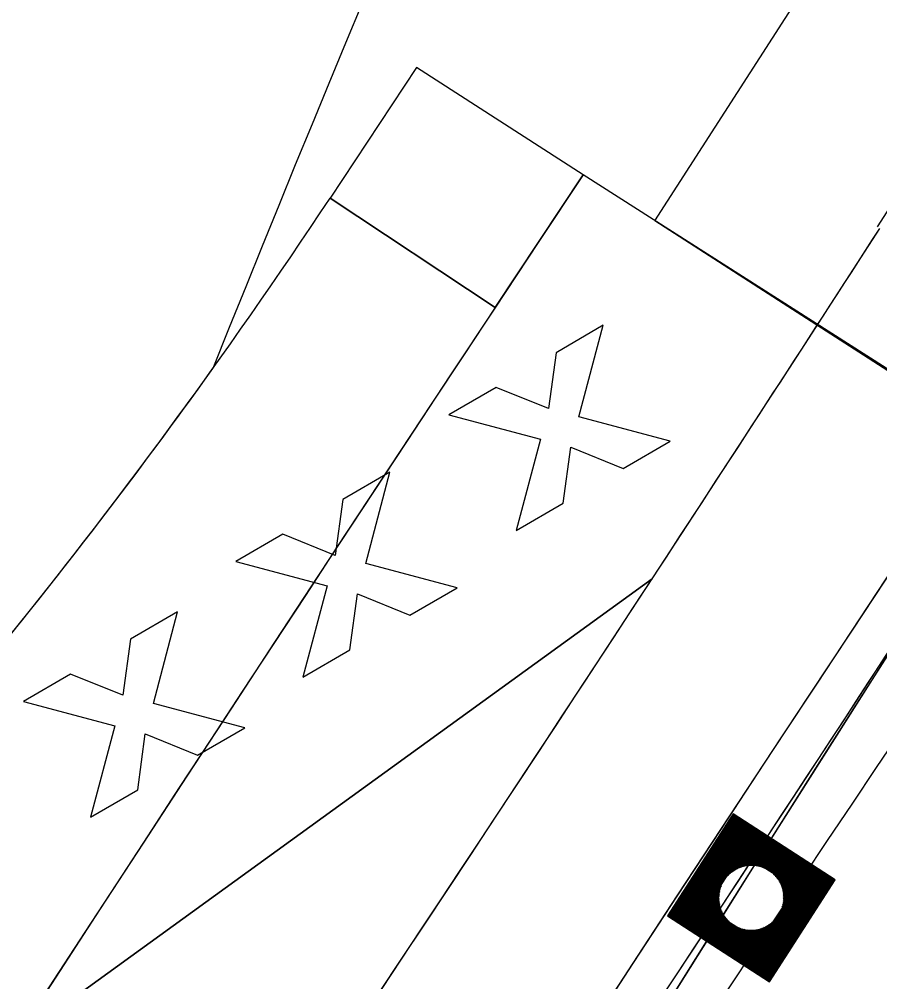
# Model space of a CAD drawing. Extents: x 14104283 to 14128447, y 8633203 to 8671666.
# Drawn here: x 14119112.07 to 14119155.5, y 8668881.9 to 8668930.47 of the extents above; entities that cross this region are included whole.
import ezdxf

# ---------------------------------------------------------------- set-up
doc = ezdxf.new("R2010")
doc.units = 0
for name, color, linetype in [('dsnCellElements', 7, 'Continuous'), ('dsnPaintExistingEdgeLineRightWhite', 7, 'Continuous'), ('dsnShadingPaved', 7, 'Continuous'), ('dsnStdLabel', 7, 'Continuous'), ('dsnStgShadingPrevPav', 7, 'Continuous'), ('dsnStgShadingPropPav', 7, 'Continuous'), ('dsnTapeExistingChannelizingLaneWhite', 7, 'Continuous'), ('dsnTapeExistingChannelizingLaneYellow', 7, 'Continuous'), ('dsnTapeRemoveChannelizingWhite', 7, 'Continuous'), ('dsnTapeRemoveChannelizingYellow', 7, 'Continuous')]:
    doc.layers.add(name, color=color, linetype=linetype)

msp = doc.modelspace()

# ---------------------------------------------------------------- linework, layer by layer
at = {"layer": 'dsnCellElements'}
msp.add_circle((14119149.015, 8668886.131), 1.65, dxfattribs=at)
at = {"layer": 'dsnPaintExistingEdgeLineRightWhite'}
msp.add_line((14119144.006, 8668902.22), (14119094.021, 8668866.037), dxfattribs=at)
msp.add_lwpolyline([(14119412.154, 8669317.073), (14119387.623, 8669279.002), (14119355.614, 8669229.262), (14119328.753, 8669187.712), (14119296.908, 8669137.951), (14119267.448, 8669092.088), (14119237.896, 8669046.842), (14119206.907, 8668999.349), (14119178.966, 8668956.718), (14119155.37, 8668919.986)], dxfattribs=at)
at = {"layer": 'dsnShadingPaved'}
msp.add_line((14119094.021, 8668866.037), (14119144.006, 8668902.22), dxfattribs=at)
for radius, end in [(3488, 327.159261), (3500, 327.159261), (3488, 326.81283)]:
    msp.add_arc((14116224.945, 8670811.467), radius, 324.954927, end, dxfattribs=at)
at = {"layer": 'dsnStdLabel'}
for p, q in [((14119141.542, 8668915.021), (14119139.163, 8668913.64)), ((14119140.316, 8668910.407), (14119141.542, 8668915.021)), ((14119139.163, 8668913.64), (14119138.779, 8668910.816)), ((14119136.136, 8668911.884), (14119133.757, 8668910.503)), ((14119138.779, 8668910.816), (14119136.136, 8668911.884)), ((14119133.757, 8668910.503), (14119138.37, 8668909.278)), ((14119144.929, 8668909.182), (14119140.316, 8668910.407)), ((14119138.37, 8668909.278), (14119137.145, 8668904.665)), ((14119142.551, 8668907.802), (14119144.929, 8668909.182)), ((14119139.524, 8668906.045), (14119139.908, 8668908.87)), ((14119139.908, 8668908.87), (14119142.551, 8668907.802)), ((14119130.78, 8668907.616), (14119128.401, 8668906.236)), ((14119129.555, 8668903.003), (14119130.78, 8668907.616)), ((14119128.401, 8668906.236), (14119128.017, 8668903.411)), ((14119137.145, 8668904.665), (14119139.524, 8668906.045)), ((14119125.374, 8668904.479), (14119122.996, 8668903.099)), ((14119128.017, 8668903.411), (14119125.374, 8668904.479)), ((14119122.996, 8668903.099), (14119127.609, 8668901.874)), ((14119134.168, 8668901.778), (14119129.555, 8668903.003)), ((14119127.609, 8668901.874), (14119126.383, 8668897.26)), ((14119131.789, 8668900.397), (14119134.168, 8668901.778)), ((14119128.762, 8668898.641), (14119129.146, 8668901.465)), ((14119129.146, 8668901.465), (14119131.789, 8668900.397)), ((14119120.066, 8668900.555), (14119117.687, 8668899.175)), ((14119118.841, 8668895.942), (14119120.066, 8668900.555)), ((14119117.687, 8668899.175), (14119117.303, 8668896.35)), ((14119126.383, 8668897.26), (14119128.762, 8668898.641)), ((14119114.66, 8668897.418), (14119112.281, 8668896.038)), ((14119117.303, 8668896.35), (14119114.66, 8668897.418)), ((14119112.281, 8668896.038), (14119116.895, 8668894.812)), ((14119123.454, 8668894.717), (14119118.841, 8668895.942)), ((14119116.895, 8668894.812), (14119115.669, 8668890.199)), ((14119121.075, 8668893.336), (14119123.454, 8668894.717)), ((14119118.048, 8668891.58), (14119118.432, 8668894.404)), ((14119118.432, 8668894.404), (14119121.075, 8668893.336)), ((14119115.669, 8668890.199), (14119118.048, 8668891.58))]:
    msp.add_line(p, q, dxfattribs=at)
for points in [[(14119149.927, 8668881.897), (14119153.249, 8668887.043), (14119148.102, 8668890.365), (14119144.78, 8668885.219), (14119149.927, 8668881.897)], [(14119149.924, 8668881.899), (14119153.244, 8668887.042), (14119148.103, 8668890.361), (14119144.785, 8668885.22), (14119149.929, 8668881.9)], [(14119149.921, 8668881.9), (14119153.24, 8668887.041), (14119148.104, 8668890.356), (14119144.789, 8668885.221), (14119149.93, 8668881.902)], [(14119149.969, 8668882.035), (14119153.194, 8668887.031), (14119148.114, 8668890.311), (14119144.835, 8668885.231), (14119149.948, 8668881.93)], [(14119149.959, 8668882.08), (14119153.149, 8668887.022), (14119148.124, 8668890.265), (14119144.881, 8668885.24), (14119149.966, 8668881.958)], [(14119149.949, 8668882.126), (14119153.103, 8668887.012), (14119148.134, 8668890.219), (14119144.926, 8668885.25), (14119149.984, 8668881.985)], [(14119149.939, 8668882.172), (14119153.057, 8668887.002), (14119148.144, 8668890.174), (14119144.972, 8668885.26), (14119149.969, 8668882.035)], [(14119149.929, 8668882.217), (14119153.012, 8668886.992), (14119148.153, 8668890.128), (14119145.017, 8668885.27), (14119149.959, 8668882.08)], [(14119149.92, 8668882.263), (14119152.966, 8668886.982), (14119148.163, 8668890.083), (14119145.063, 8668885.28), (14119149.949, 8668882.126)], [(14119149.91, 8668882.308), (14119152.92, 8668886.973), (14119148.173, 8668890.037), (14119145.109, 8668885.29), (14119149.939, 8668882.172)], [(14119149.9, 8668882.354), (14119152.875, 8668886.963), (14119148.183, 8668889.991), (14119145.154, 8668885.299), (14119149.929, 8668882.217)], [(14119149.89, 8668882.4), (14119152.829, 8668886.953), (14119148.193, 8668889.946), (14119145.2, 8668885.309), (14119149.92, 8668882.263)], [(14119149.88, 8668882.445), (14119152.784, 8668886.943), (14119148.203, 8668889.9), (14119145.246, 8668885.319), (14119149.91, 8668882.308)], [(14119149.87, 8668882.491), (14119152.738, 8668886.933), (14119148.212, 8668889.854), (14119145.291, 8668885.329), (14119149.9, 8668882.354)], [(14119149.861, 8668882.537), (14119152.692, 8668886.923), (14119148.222, 8668889.809), (14119145.337, 8668885.339), (14119149.89, 8668882.4)], [(14119149.851, 8668882.582), (14119152.647, 8668886.914), (14119148.232, 8668889.763), (14119145.382, 8668885.349), (14119149.88, 8668882.445)], [(14119149.841, 8668882.628), (14119152.601, 8668886.904), (14119148.242, 8668889.718), (14119145.428, 8668885.358), (14119149.87, 8668882.491)], [(14119149.831, 8668882.673), (14119152.555, 8668886.894), (14119148.252, 8668889.672), (14119145.474, 8668885.368), (14119149.861, 8668882.537)], [(14119149.821, 8668882.719), (14119152.51, 8668886.884), (14119148.262, 8668889.626), (14119145.519, 8668885.378), (14119149.851, 8668882.582)], [(14119149.811, 8668882.765), (14119152.464, 8668886.874), (14119148.271, 8668889.581), (14119145.565, 8668885.388), (14119149.841, 8668882.628)], [(14119149.802, 8668882.81), (14119152.419, 8668886.864), (14119148.281, 8668889.535), (14119145.611, 8668885.398), (14119149.831, 8668882.673)], [(14119149.792, 8668882.856), (14119152.373, 8668886.855), (14119148.291, 8668889.489), (14119145.656, 8668885.408), (14119149.821, 8668882.719)], [(14119149.782, 8668882.901), (14119152.327, 8668886.845), (14119148.301, 8668889.444), (14119145.702, 8668885.417), (14119149.811, 8668882.765)], [(14119149.772, 8668882.947), (14119152.282, 8668886.835), (14119148.311, 8668889.398), (14119145.747, 8668885.427), (14119149.802, 8668882.81)], [(14119149.762, 8668882.993), (14119152.236, 8668886.825), (14119148.321, 8668889.353), (14119145.793, 8668885.437), (14119149.792, 8668882.856)], [(14119149.752, 8668883.038), (14119152.19, 8668886.815), (14119148.33, 8668889.307), (14119145.839, 8668885.447), (14119149.782, 8668882.901)], [(14119149.743, 8668883.084), (14119152.145, 8668886.805), (14119148.34, 8668889.261), (14119145.884, 8668885.457), (14119149.772, 8668882.947)], [(14119149.733, 8668883.13), (14119152.099, 8668886.796), (14119148.35, 8668889.216), (14119145.93, 8668885.467), (14119149.762, 8668882.993)], [(14119149.723, 8668883.175), (14119152.054, 8668886.786), (14119148.36, 8668889.17), (14119145.976, 8668885.476), (14119149.752, 8668883.038)], [(14119149.713, 8668883.221), (14119152.008, 8668886.776), (14119148.37, 8668889.124), (14119146.021, 8668885.486), (14119149.743, 8668883.084)], [(14119149.703, 8668883.266), (14119151.962, 8668886.766), (14119148.38, 8668889.079), (14119146.067, 8668885.496), (14119149.733, 8668883.13)], [(14119149.693, 8668883.312), (14119151.917, 8668886.756), (14119148.389, 8668889.033), (14119146.112, 8668885.506), (14119149.723, 8668883.175)], [(14119149.684, 8668883.358), (14119151.871, 8668886.746), (14119148.399, 8668888.988), (14119146.158, 8668885.516), (14119149.713, 8668883.221)], [(14119149.674, 8668883.403), (14119151.825, 8668886.737), (14119148.409, 8668888.942), (14119146.204, 8668885.526), (14119149.703, 8668883.266)], [(14119149.664, 8668883.449), (14119151.78, 8668886.727), (14119148.419, 8668888.896), (14119146.249, 8668885.535), (14119149.693, 8668883.312)], [(14119149.654, 8668883.495), (14119151.734, 8668886.717), (14119148.429, 8668888.851), (14119146.295, 8668885.545), (14119149.684, 8668883.358)], [(14119149.644, 8668883.54), (14119151.689, 8668886.707), (14119148.439, 8668888.805), (14119146.341, 8668885.555), (14119149.674, 8668883.403)], [(14119149.635, 8668883.586), (14119151.643, 8668886.697), (14119148.448, 8668888.759), (14119146.386, 8668885.565), (14119149.664, 8668883.449)], [(14119149.625, 8668883.631), (14119151.597, 8668886.687), (14119148.458, 8668888.714), (14119146.432, 8668885.575), (14119149.654, 8668883.495)], [(14119149.615, 8668883.677), (14119151.552, 8668886.678), (14119148.468, 8668888.668), (14119146.477, 8668885.584), (14119149.644, 8668883.54)], [(14119149.605, 8668883.723), (14119151.506, 8668886.668), (14119148.478, 8668888.623), (14119146.523, 8668885.594), (14119149.635, 8668883.586)], [(14119149.595, 8668883.768), (14119151.461, 8668886.658), (14119148.488, 8668888.577), (14119146.569, 8668885.604), (14119149.625, 8668883.631)], [(14119149.585, 8668883.814), (14119151.415, 8668886.648), (14119148.497, 8668888.531), (14119146.614, 8668885.614), (14119149.615, 8668883.677)], [(14119149.576, 8668883.86), (14119151.369, 8668886.638), (14119148.507, 8668888.486), (14119146.66, 8668885.624), (14119149.605, 8668883.723)], [(14119149.566, 8668883.905), (14119151.324, 8668886.629), (14119148.517, 8668888.44), (14119146.706, 8668885.634), (14119149.595, 8668883.768)], [(14119149.556, 8668883.951), (14119151.278, 8668886.619), (14119148.527, 8668888.395), (14119146.751, 8668885.643), (14119149.585, 8668883.814)], [(14119149.626, 8668887.646), (14119148.537, 8668888.349), (14119147.834, 8668887.26)], [(14119149.491, 8668887.693), (14119148.547, 8668888.303), (14119147.937, 8668887.359)], [(14119149.387, 8668887.722), (14119148.556, 8668888.258), (14119148.02, 8668887.427)], [(14119149.298, 8668887.74), (14119148.566, 8668888.212), (14119148.094, 8668887.481)], [(14119149.218, 8668887.752), (14119148.576, 8668888.166), (14119148.162, 8668887.524)], [(14119149.146, 8668887.759), (14119148.586, 8668888.121), (14119148.224, 8668887.561)], [(14119149.079, 8668887.763), (14119148.596, 8668888.075), (14119148.284, 8668887.592)], [(14119149.016, 8668887.765), (14119148.606, 8668888.03), (14119148.341, 8668887.619)], [(14119148.957, 8668887.764), (14119148.615, 8668887.984), (14119148.395, 8668887.643)], [(14119148.901, 8668887.761), (14119148.625, 8668887.938), (14119148.448, 8668887.663)], [(14119148.847, 8668887.756), (14119148.635, 8668887.893), (14119148.498, 8668887.681)], [(14119148.796, 8668887.75), (14119148.645, 8668887.847), (14119148.548, 8668887.696)], [(14119148.746, 8668887.742), (14119148.655, 8668887.801), (14119148.596, 8668887.71)], [(14119148.699, 8668887.734), (14119148.665, 8668887.756), (14119148.643, 8668887.722)], [(14119150.529, 8668885.52), (14119151.232, 8668886.609), (14119150.143, 8668887.312)], [(14119150.577, 8668885.654), (14119151.187, 8668886.599), (14119150.242, 8668887.209)], [(14119147.5, 8668886.742), (14119146.797, 8668885.653), (14119147.886, 8668884.95)], [(14119150.605, 8668885.759), (14119151.141, 8668886.589), (14119150.311, 8668887.125)], [(14119150.623, 8668885.848), (14119151.096, 8668886.579), (14119150.364, 8668887.052)], [(14119150.635, 8668885.927), (14119151.05, 8668886.57), (14119150.408, 8668886.984)], [(14119150.643, 8668886), (14119151.004, 8668886.56), (14119150.444, 8668886.921)], [(14119150.647, 8668886.067), (14119150.959, 8668886.55), (14119150.476, 8668886.862)], [(14119150.648, 8668886.13), (14119150.913, 8668886.54), (14119150.503, 8668886.805)], [(14119150.647, 8668886.189), (14119150.867, 8668886.53), (14119150.526, 8668886.751)], [(14119150.644, 8668886.245), (14119150.822, 8668886.52), (14119150.547, 8668886.698)], [(14119147.452, 8668886.608), (14119146.842, 8668885.663), (14119147.787, 8668885.053)], [(14119147.424, 8668886.503), (14119146.888, 8668885.673), (14119147.718, 8668885.137)], [(14119147.406, 8668886.414), (14119146.934, 8668885.683), (14119147.665, 8668885.211)], [(14119147.394, 8668886.335), (14119146.979, 8668885.693), (14119147.622, 8668885.278)], [(14119147.386, 8668886.262), (14119147.025, 8668885.702), (14119147.585, 8668885.341)], [(14119147.382, 8668886.195), (14119147.071, 8668885.712), (14119147.554, 8668885.4)], [(14119150.639, 8668886.299), (14119150.776, 8668886.511), (14119150.564, 8668886.647)], [(14119150.633, 8668886.35), (14119150.731, 8668886.501), (14119150.58, 8668886.598)], [(14119150.626, 8668886.399), (14119150.685, 8668886.491), (14119150.593, 8668886.55)], [(14119150.617, 8668886.447), (14119150.639, 8668886.481), (14119150.605, 8668886.503)], [(14119147.381, 8668886.133), (14119147.116, 8668885.722), (14119147.527, 8668885.457)], [(14119147.382, 8668886.073), (14119147.162, 8668885.732), (14119147.503, 8668885.512)], [(14119147.385, 8668886.017), (14119147.207, 8668885.742), (14119147.483, 8668885.564)], [(14119147.39, 8668885.963), (14119147.253, 8668885.752), (14119147.465, 8668885.615)], [(14119147.396, 8668885.912), (14119147.299, 8668885.761), (14119147.449, 8668885.664)], [(14119147.403, 8668885.863), (14119147.344, 8668885.771), (14119147.436, 8668885.712)], [(14119147.412, 8668885.815), (14119147.39, 8668885.781), (14119147.424, 8668885.759)], [(14119149.507, 8668884.179), (14119149.868, 8668884.738)], [(14119149.517, 8668884.133), (14119149.935, 8668884.782)], [(14119149.526, 8668884.088), (14119150.009, 8668884.835)], [(14119149.536, 8668884.042), (14119150.092, 8668884.904)], [(14119149.546, 8668883.996), (14119150.195, 8668885.002)], [(14119148.403, 8668884.616), (14119149.576, 8668883.86)], [(14119148.538, 8668884.569), (14119149.566, 8668883.905)], [(14119148.642, 8668884.541), (14119149.556, 8668883.951)], [(14119148.731, 8668884.522), (14119149.546, 8668883.996)], [(14119148.811, 8668884.51), (14119149.536, 8668884.042)], [(14119148.883, 8668884.503), (14119149.526, 8668884.088)], [(14119148.95, 8668884.499), (14119149.517, 8668884.133)], [(14119149.013, 8668884.498), (14119149.507, 8668884.179)], [(14119149.072, 8668884.499), (14119149.497, 8668884.225)], [(14119149.129, 8668884.502), (14119149.487, 8668884.27)], [(14119149.182, 8668884.506), (14119149.477, 8668884.316)], [(14119149.234, 8668884.512), (14119149.467, 8668884.361)], [(14119149.283, 8668884.52), (14119149.458, 8668884.407)], [(14119149.33, 8668884.528), (14119149.448, 8668884.453)], [(14119149.448, 8668884.453), (14119149.531, 8668884.581)], [(14119149.458, 8668884.407), (14119149.582, 8668884.599)], [(14119149.467, 8668884.361), (14119149.634, 8668884.62)], [(14119149.477, 8668884.316), (14119149.689, 8668884.643)], [(14119149.487, 8668884.27), (14119149.745, 8668884.67)], [(14119149.497, 8668884.225), (14119149.805, 8668884.701)]]:
    msp.add_lwpolyline(points, dxfattribs=at)
at = {"layer": 'dsnStgShadingPrevPav'}
for p, q in [((14119160.762, 8668909.701), (14119140.531, 8668922.62)), ((14119136.094, 8668915.926), (14119127.756, 8668921.445)), ((14119150.623, 8668916.125), (14119144.139, 8668920.298)), ((14119160.715, 8668909.63), (14119150.623, 8668916.125))]:
    msp.add_line(p, q, dxfattribs=at)
msp.add_lwpolyline([(14119144.139, 8668920.298), (14119170.944, 8668961.906), (14119198.951, 8669005.045), (14119229.551, 8669052.673), (14119259.704, 8669099.165), (14119288.843, 8669144.529), (14119320.431, 8669193.086), (14119347.134, 8669234.701), (14119379.164, 8669285.012), (14119403.272, 8669322.206)], dxfattribs=at)
msp.add_lwpolyline([(14119140.531, 8668922.62), (14119132.121, 8668928.032), (14119127.756, 8668921.445), (14119136.096, 8668915.927)], close=True, dxfattribs=at)
for centre, radius, start, end in [((14123732.957, 8665874.379), 5512, 146.425624, 157.163302), ((14118885.904, 8669081.468), 290, 315.25437, 326.50908), ((14123732.586, 8665873.821), 5512, 146.502133, 150.361956), ((14123732.846, 8665874.198), 5488.008, 146.41277, 150.668735), ((14123732.957, 8665874.379), 5488, 146.421187, 157.163302), ((14121592.114, 8667345.675), 2888.949, 147.236664, 156.233892), ((14121592.107, 8667345.679), 2888.949, 147.236664, 155.318405), ((14121592.114, 8667345.675), 2876.949, 147.18034, 155.903428), ((14121592.114, 8667345.675), 2876.949, 147.18034, 149.398687), ((14121592.114, 8667345.675), 2873.949, 147.181139, 155.903428), ((14121592.114, 8667345.675), 2873.949, 147.181139, 149.398687), ((14121592.114, 8667345.675), 2876.949, 147.240092, 156.233892), ((14121591.751, 8667345.113), 2873.957, 147.236288, 151.151672), ((14121592.114, 8667345.675), 2864.949, 147.157369, 151.16499)]:
    msp.add_arc(centre, radius, start, end, dxfattribs=at)
at = {"layer": 'dsnStgShadingPropPav'}
for centre, radius, start, end in [((14120503.024, 8668359.238), 1512, 147.24256, 159.626707), ((14120503.024, 8668359.238), 1488, 147.24256, 158.157867), ((14118885.904, 8669081.468), 290, 315.25437, 324.44777)]:
    msp.add_arc(centre, radius, start, end, dxfattribs=at)
at = {"layer": 'dsnTapeExistingChannelizingLaneWhite'}
msp.add_arc((14116224.945, 8670811.467), 3488, 326.81283, 327.159261, dxfattribs=at)
at = {"layer": 'dsnTapeExistingChannelizingLaneYellow'}
msp.add_arc((14116224.945, 8670811.467), 3500, 325.955151, 327.159261, dxfattribs=at)
at = {"layer": 'dsnTapeRemoveChannelizingWhite'}
msp.add_arc((14120823.304, 8667767.54), 2000, 143.15224, 151.245378, dxfattribs=at)
at = {"layer": 'dsnTapeRemoveChannelizingYellow'}
msp.add_arc((14120823.304, 8667767.54), 2012, 143.15224, 151.245378, dxfattribs=at)

doc.saveas('drawing.dxf')
